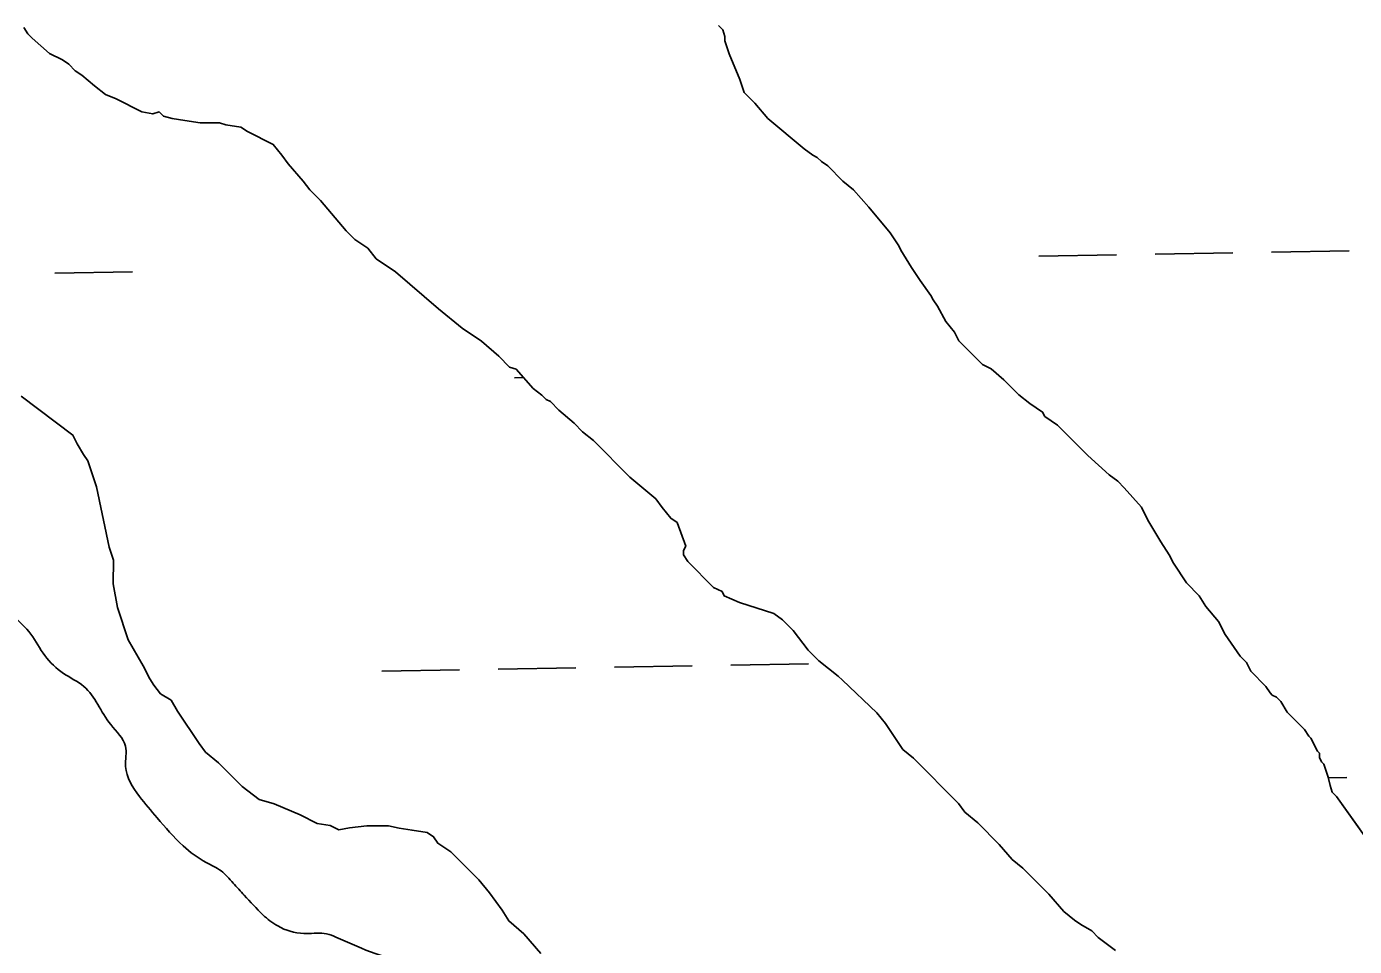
# Model space of a CAD drawing. Extents: x 3887375 to 3925618, y 296674 to 322633.
# Drawn here: x 3917310 to 3917857, y 315032 to 315411 of the extents above; entities that cross this region are included whole.
import ezdxf

# ---------------------------------------------------------------- set-up
doc = ezdxf.new("R2010")
doc.units = 0
for name, color, linetype in [('V-RIVR-EDGE', 7, 'Continuous'), ('V-TOPO-SHOR', 7, 'Continuous'), ('V-WETL-SWMP', 7, 'Continuous')]:
    doc.layers.add(name, color=color, linetype=linetype)

msp = doc.modelspace()

# ---------------------------------------------------------------- linework, layer by layer
at = {"layer": 'V-RIVR-EDGE'}
msp.add_spline([(3917961.92, 314339.36), (3917958.49, 314349.73), (3917954.67, 314357.03), (3917947.4, 314362.81), (3917941.3, 314380.09), (3917938.63, 314387.39), (3917938.64, 314392.38), (3917940.18, 314395.45), (3917944.03, 314396.98), (3917949.41, 314399.26), (3917953.64, 314404.24), (3917953.65, 314409.62), (3917949.83, 314413.85), (3917935.25, 314415.8), (3917931.8, 314418.88), (3917931.81, 314423.49), (3917932.59, 314426.94), (3917934.51, 314428.47), (3917944.87, 314428.45), (3917946.42, 314432.66), (3917951.43, 314440.33), (3917953.75, 314448.38), (3917953.77, 314455.67), (3917953.4, 314462.2), (3917948.42, 314468.35), (3917941.15, 314474.51), (3917917.38, 314487.24), (3917911.63, 314490.32), (3917908.57, 314493.02), (3917907.81, 314497.24), (3917908.21, 314501.84), (3917905.54, 314508.76), (3917899.8, 314515.3), (3917892.52, 314522.22), (3917879.11, 314531.47), (3917866.08, 314539.18), (3917858.04, 314548.03), (3917853.46, 314558.02), (3917842.37, 314573.01), (3917832.02, 314580.71), (3917822.82, 314584.57), (3917816.7, 314591.88), (3917816.71, 314596.1), (3917822.87, 314604.15), (3917822.89, 314610.67), (3917821.38, 314620.27), (3917813.72, 314630.27), (3917806.44, 314634.89), (3917799.92, 314634.91), (3917794.15, 314630.7), (3917780.68, 314613.85), (3917777.6, 314612.32), (3917773.77, 314616.17), (3917773.41, 314625.38), (3917768.07, 314638.44), (3917765.01, 314641.9), (3917759.64, 314644.99), (3917753.88, 314641.93), (3917747.74, 314643.87), (3917745.84, 314648.86), (3917745.84, 314652.32), (3917748.92, 314656.15), (3917748.55, 314659.98), (3917746.25, 314662.29), (3917743.19, 314663.84), (3917740.11, 314663.08), (3917734.72, 314656.18), (3917730.5, 314656.19), (3917729.35, 314656.19), (3917722.45, 314658.9), (3917720.15, 314662.74), (3917719.41, 314673.87), (3917722.13, 314684.23), (3917723.3, 314691.9), (3917717.56, 314699.21), (3917704.16, 314711.91), (3917695.33, 314711.93), (3917688.81, 314713.48), (3917686.14, 314721.16), (3917690.37, 314725.76), (3917693.45, 314729.97), (3917692.32, 314736.12), (3917686.58, 314743.42), (3917675.86, 314753.43), (3917673.19, 314759.58), (3917673.58, 314763.42), (3917676.66, 314768.01), (3917675.14, 314772.24), (3917671.31, 314776.47), (3917660.19, 314782.64), (3917653.3, 314787.26), (3917649.85, 314791.49), (3917646.03, 314799.95), (3917642.2, 314803.03), (3917637.23, 314807.26), (3917621.51, 314816.89), (3917610.4, 314825.36), (3917605.81, 314830.37), (3917605.43, 314833.05), (3917610.43, 314835.34), (3917611.97, 314839.18), (3917607.39, 314847.63), (3917607.4, 314851.47), (3917612.39, 314852.99), (3917615.08, 314855.29), (3917618.56, 314863.34), (3917619.73, 314872.17), (3917619.37, 314882.15), (3917617.85, 314889.06), (3917614.41, 314893.29), (3917605.2, 314894.46), (3917602.91, 314897.92), (3917600.63, 314907.52), (3917596.03, 314911.37), (3917586.46, 314920.22), (3917568.43, 314924.11), (3917553.85, 314928.37), (3917549.25, 314930.3), (3917547.73, 314936.82), (3917546.98, 314941.82), (3917542.77, 314946.82), (3917528.59, 314957.21), (3917517.11, 314970.29), (3917504.11, 314989.13), (3917493.79, 315006.04), (3917490.35, 315012.96), (3917486.52, 315017.58), (3917478.47, 315021.82), (3917455.46, 315028.4), (3917440.13, 315034.58), (3917432.46, 315037.28), (3917424.01, 315037.3), (3917413.27, 315040.4), (3917407.14, 315045.02), (3917399.49, 315053.1), (3917394.89, 315058.1), (3917389.92, 315063.1), (3917383.78, 315066.57), (3917374.21, 315073.51), (3917363.49, 315085.05), (3917356.22, 315093.89), (3917350.49, 315106.19), (3917350.51, 315114.63), (3917344.39, 315123.48), (3917333.3, 315139.24), (3917324.87, 315144.63), (3917317.21, 315151.94), (3917311.48, 315160.79), (3917296.55, 315176.56), (3917291.96, 315183.86), (3917288.51, 315187.33), (3917277.02, 315195.03), (3917272.81, 315199.65), (3917269.76, 315207.71), (3917267.46, 315210.79), (3917265.55, 315213.48), (3917263.64, 315218.48), (3917263.29, 315229.22)], degree=3, dxfattribs=at)
at = {"layer": 'V-TOPO-SHOR'}
for p, q in [((3917308.47, 315411.11), (3917310.24, 315408.44)), ((3917596.83, 315410.07), (3917595.06, 315411.85)), ((3917597.71, 315407.4), (3917596.83, 315410.07)), ((3917310.24, 315408.44), (3917312.02, 315406.66)), ((3917312.02, 315406.66), (3917319.11, 315400.42)), ((3917597.71, 315405.62), (3917597.71, 315407.4)), ((3917599.47, 315400.28), (3917597.71, 315405.62)), ((3917319.11, 315400.42), (3917324.43, 315397.74)), ((3917603.88, 315389.61), (3917599.47, 315400.28)), ((3917324.43, 315397.74), (3917327.09, 315395.95)), ((3917327.09, 315395.95), (3917329.75, 315393.28)), ((3917329.75, 315393.28), (3917332.41, 315391.49)), ((3917332.41, 315391.49), (3917337.73, 315387.03)), ((3917605.64, 315384.27), (3917603.88, 315389.61)), ((3917337.73, 315387.03), (3917342.16, 315383.47)), ((3917342.16, 315383.47), (3917346.6, 315381.68)), ((3917610.07, 315379.81), (3917605.64, 315384.27)), ((3917346.6, 315381.68), (3917357.25, 315376.31)), ((3917615.38, 315373.58), (3917610.07, 315379.81)), ((3917357.25, 315376.31), (3917361.69, 315375.41)), ((3917361.69, 315375.41), (3917364.36, 315376.29)), ((3917364.36, 315376.29), (3917366.13, 315374.51)), ((3917366.13, 315374.51), (3917369.68, 315373.61)), ((3917369.68, 315373.61), (3917375.01, 315372.71)), ((3917375.01, 315372.71), (3917381.23, 315371.8)), ((3917381.23, 315371.8), (3917389.23, 315371.78)), ((3917389.23, 315371.78), (3917391.89, 315370.88)), ((3917630.46, 315361.09), (3917615.38, 315373.58)), ((3917391.89, 315370.88), (3917398.11, 315369.97)), ((3917398.11, 315369.97), (3917400.77, 315368.19)), ((3917400.77, 315368.19), (3917411.42, 315362.83)), ((3917411.42, 315362.83), (3917414.96, 315358.37)), ((3917634, 315358.42), (3917630.46, 315361.09)), ((3917414.96, 315358.37), (3917417.61, 315354.81)), ((3917417.61, 315354.81), (3917423.81, 315347.68)), ((3917635.78, 315357.52), (3917634, 315358.42)), ((3917637.55, 315355.74), (3917635.78, 315357.52)), ((3917640.21, 315353.96), (3917637.55, 315355.74)), ((3917646.41, 315347.72), (3917640.21, 315353.96)), ((3917423.81, 315347.68), (3917426.47, 315344.12)), ((3917426.47, 315344.12), (3917430.9, 315339.66)), ((3917650.84, 315344.15), (3917646.41, 315347.72)), ((3917657.04, 315337.02), (3917650.84, 315344.15)), ((3917430.9, 315339.66), (3917441.52, 315327.19)), ((3917665.9, 315326.33), (3917657.04, 315337.02)), ((3917441.52, 315327.19), (3917445.07, 315323.63)), ((3917445.07, 315323.63), (3917450.39, 315320.06)), ((3917669.44, 315320.99), (3917665.9, 315326.33)), ((3917450.39, 315320.06), (3917453.93, 315315.6)), ((3917670.32, 315319.21), (3917669.44, 315320.99)), ((3917674.74, 315312.09), (3917670.32, 315319.21)), ((3917453.93, 315315.6), (3917461.91, 315310.25)), ((3917678.28, 315306.75), (3917674.74, 315312.09)), ((3917461.91, 315310.25), (3917479.64, 315295.09)), ((3917682.71, 315300.51), (3917678.28, 315306.75)), ((3917683.59, 315298.73), (3917682.71, 315300.51)), ((3917479.64, 315295.09), (3917489.39, 315287.06)), ((3917685.36, 315296.06), (3917683.59, 315298.73)), ((3917688.9, 315289.83), (3917685.36, 315296.06)), ((3917692.44, 315285.38), (3917688.9, 315289.83)), ((3917489.39, 315287.06), (3917497.38, 315281.71)), ((3917694.21, 315281.82), (3917692.44, 315285.38)), ((3917497.38, 315281.71), (3917504.47, 315275.47)), ((3917703.95, 315272.01), (3917694.21, 315281.82)), ((3917504.47, 315275.47), (3917508.9, 315271.01)), ((3917508.9, 315271.01), (3917511.56, 315270.11)), ((3917511.56, 315270.11), (3917518.65, 315262.1)), ((3917707.5, 315270.23), (3917703.95, 315272.01)), ((3917712.82, 315265.77), (3917707.5, 315270.23)), ((3917518.65, 315262.1), (3917522.19, 315259.42)), ((3917719.02, 315259.53), (3917712.82, 315265.77)), ((3917522.19, 315259.42), (3917523.96, 315257.64)), ((3917523.96, 315257.64), (3917525.74, 315256.74)), ((3917525.74, 315256.74), (3917529.28, 315253.18)), ((3917723.46, 315255.96), (3917719.02, 315259.53)), ((3917728.78, 315252.39), (3917723.46, 315255.96)), ((3917529.28, 315253.18), (3917535.49, 315247.83)), ((3917729.66, 315250.61), (3917728.78, 315252.39)), ((3917734.98, 315247.04), (3917729.66, 315250.61)), ((3917535.49, 315247.83), (3917539.03, 315244.26)), ((3917747.39, 315234.56), (3917734.98, 315247.04)), ((3917539.03, 315244.26), (3917543.47, 315240.7)), ((3917543.47, 315240.7), (3917558.53, 315225.55)), ((3917756.25, 315226.54), (3917747.39, 315234.56)), ((3917558.53, 315225.55), (3917569.17, 315216.63)), ((3917759.8, 315223.86), (3917756.25, 315226.54)), ((3917762.45, 315221.19), (3917759.8, 315223.86)), ((3917769.54, 315213.17), (3917762.45, 315221.19)), ((3917569.17, 315216.63), (3917571.82, 315213.07)), ((3917571.82, 315213.07), (3917575.36, 315208.61)), ((3917772.19, 315207.83), (3917769.54, 315213.17)), ((3917575.36, 315208.61), (3917578.02, 315206.83)), ((3917578.02, 315206.83), (3917581.55, 315197.04)), ((3917777.5, 315198.93), (3917772.19, 315207.83)), ((3917581.55, 315197.04), (3917580.66, 315195.27)), ((3917781.04, 315193.59), (3917777.5, 315198.93)), ((3917580.66, 315195.27), (3917580.65, 315193.49)), ((3917580.65, 315193.49), (3917582.42, 315190.82)), ((3917582.42, 315190.82), (3917593.05, 315180.12)), ((3917782.8, 315190.03), (3917781.04, 315193.59)), ((3917788.11, 315182.02), (3917782.8, 315190.03)), ((3917593.05, 315180.12), (3917596.6, 315178.34)), ((3917793.43, 315176.67), (3917788.11, 315182.02)), ((3917596.6, 315178.34), (3917597.49, 315176.56)), ((3917597.49, 315176.56), (3917603.7, 315173.87)), ((3917603.7, 315173.87), (3917617.9, 315169.39)), ((3917796.08, 315172.22), (3917793.43, 315176.67)), ((3917617.9, 315169.39), (3917621.45, 315166.71)), ((3917801.39, 315165.98), (3917796.08, 315172.22)), ((3917621.45, 315166.71), (3917625.88, 315162.26)), ((3917804.04, 315160.64), (3917801.39, 315165.98)), ((3917625.88, 315162.26), (3917632.08, 315154.24)), ((3917810.24, 315151.74), (3917804.04, 315160.64)), ((3917632.08, 315154.24), (3917636.51, 315149.78)), ((3917636.51, 315149.78), (3917644.49, 315143.54)), ((3917812.9, 315149.06), (3917810.24, 315151.74)), ((3917814.66, 315145.5), (3917812.9, 315149.06)), ((3917644.49, 315143.54), (3917646.26, 315141.76)), ((3917646.26, 315141.76), (3917660.44, 315128.39)), ((3917820.87, 315139.27), (3917814.66, 315145.5)), ((3917822.64, 315136.59), (3917820.87, 315139.27)), ((3917823.52, 315135.7), (3917822.64, 315136.59)), ((3917825.3, 315134.81), (3917823.52, 315135.7)), ((3917827.07, 315133.03), (3917825.3, 315134.81)), ((3917829.72, 315128.58), (3917827.07, 315133.03)), ((3917660.44, 315128.39), (3917663.98, 315123.93)), ((3917836.81, 315121.45), (3917829.72, 315128.58)), ((3917663.98, 315123.93), (3917671.06, 315113.25)), ((3917838.58, 315118.77), (3917836.81, 315121.45)), ((3917839.46, 315117.88), (3917838.58, 315118.77)), ((3917842.12, 315112.54), (3917839.46, 315117.88)), ((3917671.06, 315113.25), (3917675.49, 315109.68)), ((3917675.49, 315109.68), (3917694.1, 315090.97)), ((3917843, 315111.65), (3917842.12, 315112.54)), ((3917843, 315109.88), (3917843, 315111.65)), ((3917843.88, 315108.1), (3917843, 315109.88)), ((3917844.77, 315107.2), (3917843.88, 315108.1)), ((3917846.53, 315101.87), (3917844.77, 315107.2)), ((3917847.41, 315098.31), (3917846.53, 315101.87)), ((3917848.29, 315095.64), (3917847.41, 315098.31)), ((3917850.06, 315093.86), (3917848.29, 315095.64)), ((3917859.62, 315080.41), (3917850.06, 315093.86)), ((3917694.1, 315090.97), (3917696.75, 315087.4)), ((3917696.75, 315087.4), (3917702.07, 315082.94)), ((3917702.07, 315082.94), (3917710.93, 315074.03)), ((3917710.93, 315074.03), (3917716.25, 315067.8)), ((3917716.25, 315067.8), (3917720.68, 315064.23)), ((3917720.68, 315064.23), (3917723.34, 315061.55)), ((3917723.34, 315061.55), (3917731.31, 315053.53)), ((3917731.31, 315053.53), (3917737.51, 315046.41)), ((3917737.51, 315046.41), (3917741.94, 315042.84)), ((3917741.94, 315042.84), (3917744.6, 315041.05)), ((3917744.6, 315041.05), (3917749.04, 315038.38)), ((3917749.04, 315038.38), (3917751.7, 315035.7)), ((3917751.7, 315035.7), (3917758.79, 315030.35))]:
    msp.add_line(p, q, dxfattribs=at)
at = {"layer": 'V-WETL-SWMP'}
for p, q in [((3917727.23, 315316.72), (3917759.22, 315317.27)), ((3917775.22, 315317.55), (3917807.21, 315318.1)), ((3917823.21, 315318.37), (3917855.21, 315318.92)), ((3917321.38, 315309.76), (3917353.37, 315310.31)), ((3917510.99, 315266.58), (3917514.63, 315266.64)), ((3917504.21, 315146.37), (3917536.2, 315146.92)), ((3917552.2, 315147.19), (3917584.2, 315147.74)), ((3917600.19, 315148.02), (3917632.19, 315148.57)), ((3917456.22, 315145.55), (3917488.21, 315146.1)), ((3917846.62, 315101.5), (3917854.34, 315101.63))]:
    msp.add_line(p, q, dxfattribs=at)
for points in [[(3917308.47, 315411.11), (3917310.24, 315408.44), (3917312.02, 315406.66), (3917319.11, 315400.42), (3917324.43, 315397.74), (3917327.09, 315395.95), (3917329.75, 315393.28), (3917332.41, 315391.49), (3917337.73, 315387.03), (3917342.16, 315383.47), (3917346.6, 315381.68), (3917357.25, 315376.31), (3917361.69, 315375.41), (3917364.36, 315376.29), (3917366.13, 315374.51), (3917369.68, 315373.61), (3917375.01, 315372.71), (3917381.23, 315371.8), (3917389.23, 315371.78), (3917391.89, 315370.88), (3917398.11, 315369.97), (3917400.77, 315368.19), (3917411.42, 315362.83), (3917414.96, 315358.37), (3917417.61, 315354.81), (3917423.81, 315347.68), (3917426.47, 315344.12), (3917430.9, 315339.66), (3917441.52, 315327.19), (3917445.07, 315323.63), (3917450.39, 315320.06), (3917453.93, 315315.6), (3917461.91, 315310.25), (3917479.64, 315295.09), (3917489.39, 315287.06), (3917497.38, 315281.71), (3917504.47, 315275.47), (3917508.9, 315271.01), (3917511.56, 315270.11), (3917518.65, 315262.1), (3917522.19, 315259.42), (3917523.96, 315257.64), (3917525.74, 315256.74), (3917529.28, 315253.18), (3917535.49, 315247.83), (3917539.03, 315244.26), (3917543.47, 315240.7), (3917558.53, 315225.55), (3917569.17, 315216.63), (3917571.82, 315213.07), (3917575.36, 315208.61), (3917578.02, 315206.83), (3917581.55, 315197.04), (3917580.66, 315195.27), (3917580.65, 315193.49), (3917582.42, 315190.82), (3917593.05, 315180.12), (3917596.6, 315178.34), (3917597.49, 315176.56), (3917603.7, 315173.87), (3917617.9, 315169.39), (3917621.45, 315166.71), (3917625.88, 315162.26), (3917632.08, 315154.24), (3917636.51, 315149.78), (3917644.49, 315143.54), (3917646.26, 315141.76), (3917660.44, 315128.39), (3917663.98, 315123.93), (3917671.06, 315113.25), (3917675.49, 315109.68), (3917694.1, 315090.97), (3917696.75, 315087.4), (3917702.07, 315082.94), (3917710.93, 315074.03), (3917716.25, 315067.8), (3917720.68, 315064.23), (3917723.34, 315061.55), (3917731.31, 315053.53), (3917737.51, 315046.41), (3917741.94, 315042.84), (3917744.6, 315041.05), (3917749.04, 315038.38), (3917751.7, 315035.7), (3917758.79, 315030.35)], [(3917850.06, 315093.86), (3917848.29, 315095.64), (3917847.41, 315098.31), (3917846.53, 315101.87), (3917844.77, 315107.2), (3917843.88, 315108.1), (3917843, 315109.88), (3917843, 315111.65), (3917842.12, 315112.54), (3917839.46, 315117.88), (3917838.58, 315118.77), (3917836.81, 315121.45), (3917829.72, 315128.58), (3917827.07, 315133.03), (3917825.3, 315134.81), (3917823.52, 315135.7), (3917822.64, 315136.59), (3917820.87, 315139.27), (3917814.66, 315145.5), (3917812.9, 315149.06), (3917810.24, 315151.74), (3917804.04, 315160.64), (3917801.39, 315165.98), (3917796.08, 315172.22), (3917793.43, 315176.67), (3917788.11, 315182.02), (3917782.8, 315190.03), (3917781.04, 315193.59), (3917777.5, 315198.93), (3917772.19, 315207.83), (3917769.54, 315213.17), (3917762.45, 315221.19), (3917759.8, 315223.86), (3917756.25, 315226.54), (3917747.39, 315234.56), (3917734.98, 315247.04), (3917729.66, 315250.61), (3917728.78, 315252.39), (3917723.46, 315255.96), (3917719.02, 315259.53), (3917712.82, 315265.77), (3917707.5, 315270.23), (3917703.95, 315272.01), (3917694.21, 315281.82), (3917692.44, 315285.38), (3917688.9, 315289.83), (3917685.36, 315296.06), (3917683.59, 315298.73), (3917682.71, 315300.51), (3917678.28, 315306.75), (3917674.74, 315312.09), (3917670.32, 315319.21), (3917669.44, 315320.99), (3917665.9, 315326.33), (3917657.04, 315337.02), (3917650.84, 315344.15), (3917646.41, 315347.72), (3917640.21, 315353.96), (3917637.55, 315355.74), (3917635.78, 315357.52), (3917634, 315358.42), (3917630.46, 315361.09), (3917615.38, 315373.58), (3917610.07, 315379.81), (3917605.64, 315384.27), (3917603.88, 315389.61), (3917599.47, 315400.28), (3917597.71, 315405.62), (3917597.71, 315407.4), (3917596.83, 315410.07), (3917595.06, 315411.85)], [(3917334.94, 315232.27), (3917333.17, 315234.94), (3917330.52, 315239.39), (3917328.75, 315242.95), (3917307.47, 315259.01)], [(3917521.85, 315029.11), (3917514.76, 315037.13), (3917508.56, 315042.48), (3917505.91, 315046.93), (3917500.59, 315054.06), (3917496.17, 315059.4), (3917484.65, 315070.99), (3917479.33, 315074.56), (3917477.56, 315077.23), (3917474.9, 315079.02), (3917468.68, 315079.92), (3917463.35, 315080.83), (3917458.91, 315081.73), (3917450.02, 315081.75), (3917442.91, 315080.89), (3917438.46, 315080.01), (3917434.92, 315081.8), (3917429.59, 315082.7), (3917422.49, 315086.28), (3917411.84, 315090.75), (3917405.62, 315092.55), (3917398.53, 315097.9), (3917388.78, 315107.7), (3917383.46, 315112.16), (3917380.81, 315115.72), (3917371.96, 315129.08), (3917369.31, 315133.53), (3917364.87, 315136.21), (3917362.22, 315139.77), (3917360.45, 315142.44), (3917357.8, 315147.78), (3917351.61, 315158.46), (3917347.2, 315171.81), (3917345.45, 315181.59), (3917345.48, 315191.36), (3917343.72, 315196.7), (3917338.46, 315221.6), (3917334.94, 315232.27)], [(3917961.39, 314937.23), (3917850.06, 315093.86)]]:
    msp.add_lwpolyline(points, dxfattribs=at)

doc.saveas('drawing.dxf')
